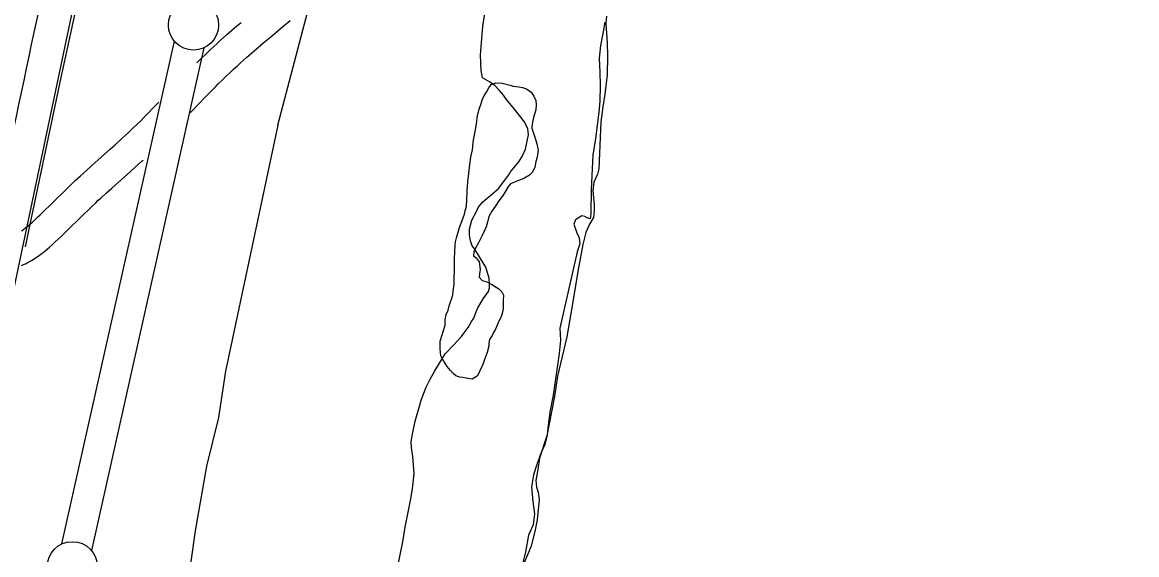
# Model space of a CAD drawing. Extents: x 3161564 to 3199464, y 849354 to 874788.
# Drawn here: x 3175105 to 3176214, y 867288 to 867818 of the extents above; entities that cross this region are included whole.
import ezdxf

# ---------------------------------------------------------------- set-up
doc = ezdxf.new("R2010")
doc.units = 0
for name, color, linetype in [('V-LEVE-TOET', 7, 'Continuous'), ('V-ROAD-CNTR', 7, 'Continuous'), ('V-SITE-VEGE', 7, 'Continuous'), ('V-SURV-LINE', 7, 'Continuous'), ('V-TOPO-SHOR', 7, 'Continuous')]:
    doc.layers.add(name, color=color, linetype=linetype)

msp = doc.modelspace()

# ---------------------------------------------------------------- linework, layer by layer
at = {"layer": 'V-LEVE-TOET'}
for points in [[(3175359.1, 867715.4), (3175439.3, 868019.7), (3175514.1, 868356.5), (3175516.8, 868380.6), (3175519.5, 868418.6), (3175524.1, 868459.8), (3175578.5, 868705.1), (3175676, 869077.7), (3175702.8, 869176.2), (3175720.7, 869235.1), (3175734.7, 869265.7), (3175754.2, 869289.7), (3175775.7, 869317.7), (3175798.6, 869353), (3175817.5, 869383.5), (3175913.2, 869512.3), (3175927.7, 869536.5), (3175937.5, 869556.5)], [(3175154.6, 867830.1), (3175088.5, 867516.8), (3175040.9, 867288.4), (3174990, 867058.9), (3174936.5, 866816.4), (3174866.7, 866497.8), (3174796, 866129.7), (3174741.4, 865818.9), (3174730.7, 865717), (3174727.2, 865653.8), (3174728.9, 865616)], [(3175359.1, 867715.4), (3175306.9, 867470.4), (3175300, 867424.3), (3175288.1, 867375.8), (3175276.7, 867311.5), (3175269.3, 867257.3), (3175170.7, 866898.2)]]:
    msp.add_lwpolyline(points, dxfattribs=at)
at = {"layer": 'V-ROAD-CNTR'}
for points in [[(3175342, 867794.9), (3175345.7, 867798), (3175352.1, 867803.4), (3175356.9, 867807.4), (3175364.2, 867813.5), (3175371.5, 867819.4)], [(3175278.6, 867777.5), (3175278.9, 867777.8), (3175283.3, 867782.1), (3175287.5, 867786.1), (3175291.4, 867789.9), (3175295.1, 867793.3), (3175298.6, 867796.5), (3175301.9, 867799.6), (3175308.1, 867805.1), (3175313.5, 867809.9), (3175318.3, 867814.1), (3175322.5, 867817.7)], [(3175271.8, 867727.5), (3175281.2, 867737.3), (3175285.9, 867742.2), (3175289.4, 867745.8), (3175294.7, 867751.2), (3175297.3, 867753.8), (3175299.9, 867756.4), (3175304.2, 867760.6), (3175308.2, 867764.4), (3175312, 867768), (3175315.5, 867771.3), (3175318.9, 867774.4), (3175322, 867777.3), (3175328, 867782.7), (3175333.3, 867787.4), (3175338, 867791.4), (3175342.1, 867795)], [(3175103.9, 867610), (3175105.6, 867611.2), (3175107, 867612.3), (3175108.3, 867613.3), (3175110.6, 867615.2), (3175112.2, 867616.6), (3175114.7, 867618.8), (3175117.2, 867621), (3175120, 867623.7), (3175122.6, 867626.2), (3175127.6, 867630.9), (3175131.8, 867635.1), (3175139.3, 867642.5), (3175145, 867648), (3175149.3, 867652.2), (3175152.5, 867655.4), (3175157.5, 867660.1), (3175160, 867662.4), (3175162.5, 867664.8), (3175168.6, 867670.3), (3175173.9, 867675.1), (3175192.5, 867691.6), (3175197.1, 867695.7), (3175203.9, 867701.9), (3175207.2, 867705), (3175210.6, 867708.1), (3175214.9, 867712.2), (3175218.9, 867716.1), (3175222.6, 867719.7), (3175226.1, 867723.2), (3175229.4, 867726.5), (3175235.5, 867732.8), (3175240.6, 867738.2)], [(3175103.8, 867575.5), (3175105.1, 867576.1), (3175106.3, 867576.6), (3175108.5, 867577.7), (3175110.7, 867578.8), (3175112.6, 867579.9), (3175114.4, 867580.9), (3175116, 867582), (3175117.5, 867582.9), (3175119, 867583.9), (3175121.5, 867585.7), (3175123.6, 867587.3), (3175125.5, 867588.7), (3175127.1, 867590), (3175129.8, 867592.2), (3175131.8, 867593.9), (3175134.7, 867596.5), (3175137.5, 867599), (3175140.5, 867601.8), (3175143.3, 867604.4), (3175148.4, 867609.3), (3175152.8, 867613.6), (3175160.4, 867621.1), (3175166, 867626.6), (3175170.2, 867630.7), (3175173.3, 867633.7), (3175178.1, 867638.3), (3175180.4, 867640.5), (3175182.8, 867642.7), (3175188.7, 867648), (3175193.9, 867652.7), (3175212.5, 867669.2), (3175217.2, 867673.4), (3175224.1, 867679.7), (3175224.9, 867680.4)]]:
    msp.add_lwpolyline(points, dxfattribs=at)
msp.add_spline([(3176214.4, 872288), (3176116.8, 871676.9), (3176098.4, 871490.9), (3176090.7, 871415.9), (3176074.1, 871299.5), (3176058.2, 871187.5), (3176040.2, 871070.2), (3175999.5, 870899), (3175937.9, 870603.4), (3175884.9, 870365.8), (3175824.8, 870091.5), (3175790, 869942.8), (3175763.6, 869810), (3175731.1, 869705.4), (3175702.3, 869636.9), (3175675, 869598.5), (3175631, 869537.2), (3175579.4, 869482.4), (3175530.5, 869432.7), (3175484.1, 869377.7), (3175466.8, 869337.1), (3175448.9, 869288.9), (3175412.8, 869163.3), (3175354.2, 868894.7), (3175303.1, 868660), (3175288.3, 868569), (3175271.6, 868449), (3175249.1, 868331), (3175221.8, 868196), (3175175.8, 868026.9), (3175130.1, 867867), (3175087.9, 867676.4), (3175040.2, 867488.1), (3174985.4, 867232.3), (3174937.6, 866993.6), (3174859.7, 866658.8), (3174804.6, 866380.1), (3174764.5, 866230.5), (3174736.4, 866088.4)], degree=3, dxfattribs=at)
at = {"layer": 'V-SITE-VEGE'}
for points in [[(3175602.9, 867684.8), (3175605.9, 867691.4), (3175608.8, 867705.7), (3175608.1, 867711.7), (3175604.9, 867718.8), (3175595, 867731.1), (3175586.8, 867740.9), (3175583.8, 867745.2), (3175580, 867749.8), (3175575.3, 867754.9), (3175570, 867758.5), (3175563.1, 867762.6), (3175561.8, 867769.6), (3175561.1, 867785.1), (3175563.4, 867813.8), (3175565.8, 867830.6)], [(3175684.7, 867817.8), (3175683.1, 867808.2), (3175680.5, 867794.7), (3175679.3, 867782.1), (3175679.8, 867768.2), (3175680, 867754.8), (3175679.7, 867739.1), (3175678.8, 867728.3), (3175675.4, 867701.9), (3175673, 867685.3), (3175671.1, 867651.4), (3175671, 867627.2), (3175670.3, 867622.1), (3175667.3, 867623), (3175665, 867624.5), (3175662, 867624.9), (3175655.7, 867621.1), (3175653.8, 867616.7), (3175656.8, 867608.1), (3175659.2, 867603.2), (3175659.8, 867597.2), (3175657.2, 867589.2), (3175639.9, 867513.2), (3175640.5, 867501.1), (3175639.3, 867488.1), (3175633.5, 867446.6), (3175629.9, 867429.4), (3175628.3, 867416.6), (3175627.4, 867406.9), (3175625, 867397.3), (3175621.5, 867389.5), (3175617.1, 867377.4), (3175613.8, 867367.3), (3175611.7, 867355.2), (3175613, 867340.5), (3175614.8, 867328.3), (3175613.3, 867317.4), (3175608.8, 867307), (3175605.7, 867290.6), (3175602.3, 867275.7)], [(3175478.6, 867276.3), (3175483.6, 867300.4), (3175485.9, 867315), (3175489.7, 867333.2), (3175491.3, 867341.6), (3175493.3, 867353.1), (3175494.8, 867368), (3175493.5, 867385.5), (3175492.3, 867393.9), (3175492.1, 867399.9), (3175493.2, 867407.7), (3175496, 867420.6), (3175500.3, 867435.4), (3175501.8, 867441.6), (3175506.9, 867454.4), (3175510.8, 867462.5), (3175515.5, 867470.6), (3175525.7, 867487.5), (3175534.7, 867497.1), (3175537.8, 867500.2), (3175541.9, 867504.9), (3175543.6, 867507.1), (3175548.6, 867514), (3175552.1, 867519.8), (3175554.4, 867523.1), (3175556.8, 867529.3), (3175558.3, 867533.5), (3175563.6, 867542.4), (3175568.8, 867549.6), (3175569.8, 867553.2), (3175570.1, 867556.8), (3175569.7, 867563.1), (3175566.3, 867573.8), (3175560.9, 867582.4), (3175557.9, 867587.5), (3175554.4, 867593.3), (3175552.7, 867595.3), (3175550.9, 867600.1), (3175549.9, 867605.7), (3175550, 867611.9), (3175552.5, 867620.6), (3175557.2, 867630.1), (3175558.7, 867633.4), (3175563, 867638.7), (3175565.6, 867640.9), (3175571.3, 867645.5), (3175578.8, 867652.4), (3175589.3, 867665.9), (3175591, 867668.7), (3175599.1, 867678.9), (3175602.9, 867684.8)]]:
    msp.add_lwpolyline(points, dxfattribs=at)
at = {"layer": 'V-SURV-LINE'}
for points in [[(3175144.2, 867298.4), (3175256.2, 867798.8)], [(3175285.5, 867792.3), (3175173.5, 867291.8)]]:
    msp.add_lwpolyline(points, dxfattribs=at)
for centre in [(3175275.2, 867815), (3175154.5, 867275.6)]:
    msp.add_circle(centre, 25, dxfattribs=at)
at = {"layer": 'V-TOPO-SHOR'}
for points in [[(3175297.6, 868313.6), (3175278, 868231.9), (3175254.9, 868151.9), (3175247.8, 868127.1), (3175191, 867956.5), (3175173.2, 867901.5), (3175143, 867762.9), (3175111.1, 867611.9), (3175107.5, 867594.1)], [(3175686.4, 867823.7), (3175685.7, 867816.6), (3175687, 867797.1), (3175687.4, 867784.4), (3175687.1, 867765.5), (3175684.7, 867746.3), (3175682.7, 867733.7), (3175680.8, 867718.5), (3175678.7, 867672), (3175677.4, 867666.5), (3175674, 867658.6), (3175672.8, 867650.2), (3175674.3, 867636), (3175674.3, 867630), (3175673.6, 867623.3), (3175669.6, 867616.7), (3175666, 867608.4), (3175663, 867596.4), (3175658.6, 867573.2), (3175651, 867527.7), (3175647, 867504.6), (3175637.7, 867465.5), (3175634.7, 867445.3), (3175626.9, 867406.1), (3175619.7, 867383.7)], [(3175525.7, 867516.3), (3175525.8, 867521.4), (3175526.8, 867526.7), (3175528.9, 867531.2), (3175529.5, 867534.2), (3175530.4, 867537.3), (3175532.2, 867542.1), (3175533.5, 867546.5), (3175533.8, 867550.2), (3175534.6, 867556.9), (3175534.7, 867561.1), (3175535.2, 867572.1), (3175535, 867577.2), (3175535.2, 867582.8), (3175535.3, 867588.4), (3175535.7, 867596), (3175536.1, 867599.1), (3175537, 867603.3), (3175540.1, 867613.4), (3175543.7, 867623.2), (3175545.2, 867626.8), (3175545.8, 867629.9), (3175547.1, 867634.6), (3175547.5, 867640.8), (3175547.7, 867650.1), (3175548.1, 867654.3), (3175548.5, 867658.8), (3175549.2, 867667.2), (3175550.3, 867676.2), (3175551.3, 867683.5), (3175552.9, 867690.8), (3175553.2, 867694.2), (3175553.6, 867698.4), (3175556.2, 867712.7), (3175557.2, 867719.1), (3175557.8, 867723.1), (3175558.2, 867726.2), (3175559.7, 867731.2), (3175561.5, 867736.8), (3175563.1, 867741.5), (3175564.5, 867744.6), (3175566.9, 867748.2), (3175569.2, 867752.4), (3175571.6, 867755.7), (3175576.1, 867757.6), (3175582.6, 867757.1), (3175586.5, 867756.2), (3175590.4, 867755.3), (3175593.5, 867754.3), (3175599.1, 867753.6), (3175602.7, 867752.7), (3175606.9, 867751.5), (3175611.6, 867748.3), (3175614.1, 867744.3), (3175616, 867740), (3175616.4, 867735.5), (3175616, 867730.7), (3175613.9, 867722.9), (3175612.3, 867716.7), (3175612.2, 867712.2), (3175614.3, 867705.4), (3175615.4, 867702.3), (3175617.2, 867696.6), (3175618.5, 867690.4), (3175617.5, 867683.4), (3175616.2, 867679.2), (3175615, 867673.6), (3175612.9, 867668.6), (3175609.7, 867665.5), (3175604, 867662.3), (3175597.2, 867659.6), (3175590.9, 867657), (3175588.9, 867654.5), (3175585.4, 867648.9), (3175583.4, 867645.6), (3175579.3, 867640.1), (3175575.5, 867634.5), (3175572.3, 867629.8), (3175569.4, 867624.5), (3175567.8, 867618.9), (3175566.6, 867614.2), (3175565.4, 867611.1), (3175562.7, 867605.5), (3175558.9, 867598), (3175555.9, 867592.7), (3175554.4, 867589.1), (3175554.1, 867585.2), (3175556.6, 867583.2), (3175559.6, 867579.1), (3175560.8, 867571.5), (3175560.1, 867567.3), (3175559.5, 867563.9), (3175562.8, 867560.8), (3175567.3, 867559.3), (3175572.3, 867556.6), (3175579.2, 867552.2), (3175582.2, 867549.3), (3175583.9, 867545.9), (3175583.7, 867540.9), (3175583.5, 867532.4), (3175582.9, 867529.1)], [(3175582.9, 867529.1), (3175581.4, 867524.6), (3175579.3, 867520.1), (3175575.8, 867512.3), (3175574, 867509), (3175572.5, 867505.9), (3175569.9, 867501.8), (3175569.2, 867498.4), (3175569.2, 867495.3), (3175567.6, 867489.1), (3175564.6, 867481), (3175562.5, 867475.5), (3175560.7, 867471.8), (3175559.5, 867469.1), (3175557.5, 867465.4), (3175552.6, 867462.5), (3175546.7, 867463.4), (3175543.4, 867464.1), (3175540.3, 867464.4), (3175536.4, 867465.9), (3175533.6, 867468), (3175531.2, 867471.1), (3175527.9, 867474.9), (3175525.1, 867479.2), (3175523, 867482.3), (3175521.4, 867485.7), (3175521.2, 867489.1), (3175520.7, 867492.8), (3175520.8, 867497.3), (3175520.9, 867500.4), (3175525.7, 867516.3)], [(3175619.7, 867383.7), (3175618, 867372.4), (3175616.1, 867361.5), (3175616.6, 867354.9), (3175618.4, 867350), (3175619.4, 867342.5), (3175617.4, 867322.3), (3175615.3, 867312.3), (3175611.5, 867296.2), (3175604.2, 867278.9)]]:
    msp.add_lwpolyline(points, dxfattribs=at)

doc.saveas('drawing.dxf')
